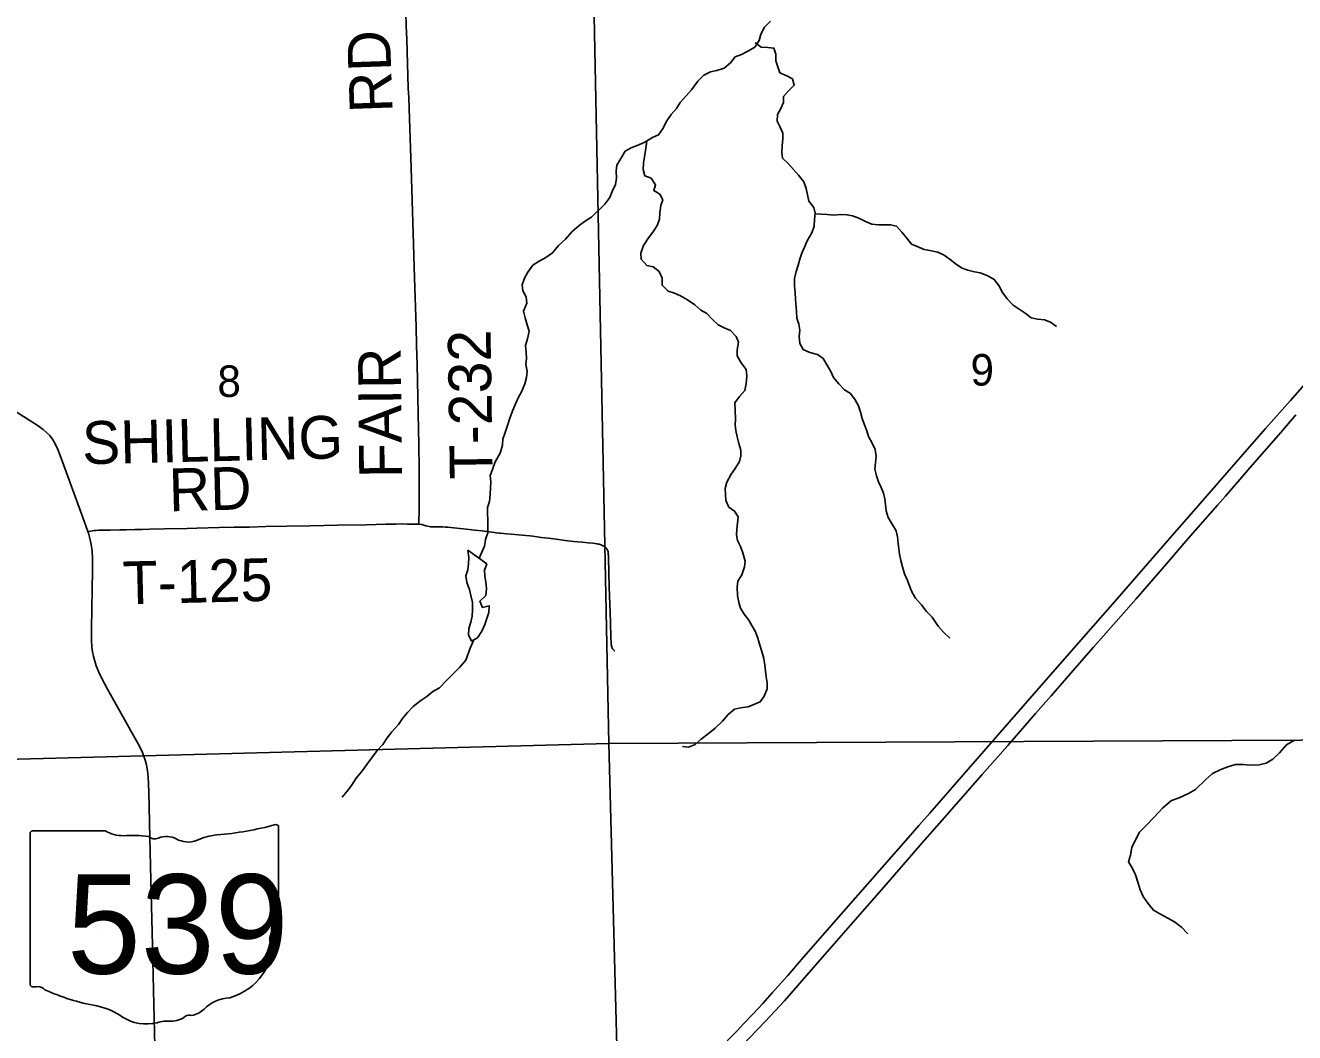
# Model space of a CAD drawing. Extents: x 1985906 to 2360102, y 891258 to 1222054.
# Drawn here: x 2082381 to 2091272, y 1076422 to 1083479 of the extents above; entities that cross this region are included whole.
import ezdxf

# ---------------------------------------------------------------- set-up
doc = ezdxf.new("R2010")
doc.units = 0
for name, color, linetype in [('GM_X_Interstate_Route', 7, 'Continuous'), ('GM_X_Minor_Lake', 7, 'Continuous'), ('GM_X_Minor_River', 7, 'Continuous'), ('GM_X_Section', 7, 'Continuous'), ('GM_X_Section_Text', 7, 'Continuous'), ('GM_X_State_Location', 7, 'Continuous'), ('GM_X_State_Route', 7, 'Continuous'), ('GM_X_State_Shield', 7, 'Continuous'), ('GM_X_Township_Road', 7, 'Continuous'), ('GM_X_Township_Road_Text', 7, 'Continuous')]:
    doc.layers.add(name, color=color, linetype=linetype)

msp = doc.modelspace()

# ---------------------------------------------------------------- linework, layer by layer
at = {"layer": 'GM_X_Interstate_Route'}
for points in [[(2087297.9, 1076364.5), (2087366.7, 1076435.1), (2087411.7, 1076482.9), (2087479.3, 1076554.5), (2087546, 1076627.1), (2087612.7, 1076699.7), (2087721.7, 1076822.6), (2087818.6, 1076934.1), (2088012.6, 1077156.8), (2088380.3, 1077576.6), (2088564.5, 1077786.2), (2088640.2, 1077872.5), (2088716.1, 1077958.8), (2088953.4, 1078231), (2089385.7, 1078725.2), (2089677.2, 1079059), (2090012, 1079442), (2090368, 1079850.3), (2090594.6, 1080110), (2090798.8, 1080345.7), (2091068.3, 1080655), (2091242.7, 1080851.2), (2091620.6, 1081284)], [(2087405.3, 1076333.4), (2087565.9, 1076501.9), (2087698, 1076645.2), (2087838.7, 1076806.6), (2087964.6, 1076949.9), (2088193.9, 1077213), (2088378, 1077423.1), (2088559.6, 1077632.3), (2088630.8, 1077714.8), (2088820.1, 1077930.2), (2089083.3, 1078229.7), (2089262.2, 1078433.7), (2089457.6, 1078656.9), (2089566.2, 1078781), (2089673.9, 1078906.1), (2089751.2, 1078993.8), (2089811.1, 1079065), (2089863.2, 1079123.1), (2090162.8, 1079462.4), (2090374.8, 1079707.5), (2090527.7, 1079884.6), (2090731.8, 1080118.1), (2090787.4, 1080179.8), (2090957.6, 1080378.6), (2091174.8, 1080626.1), (2091281.6, 1080749.4)]]:
    msp.add_lwpolyline(points, dxfattribs=at)
at = {"layer": 'GM_X_Minor_Lake'}
msp.add_line((2085614.6, 1079706.2), (2085481.4, 1079802.4), dxfattribs=at)
msp.add_lwpolyline([(2085481.4, 1079802.4), (2085486.7, 1079750.1), (2085484.1, 1079705.9), (2085479.4, 1079663.8), (2085466.8, 1079621.8), (2085474.2, 1079575.5), (2085491.5, 1079527.1), (2085501, 1079484.8), (2085512.3, 1079436.4), (2085513.6, 1079384.2), (2085510.9, 1079340.1), (2085500.3, 1079298), (2085487.6, 1079254), (2085484.9, 1079207.9), (2085506.4, 1079165.4), (2085548.9, 1079188.9), (2085577.7, 1079234.8), (2085598.5, 1079280.7), (2085613.1, 1079322.6), (2085627.8, 1079366.6), (2085630.5, 1079412.8), (2085584.1, 1079401.3), (2085564.7, 1079445.8), (2085607.4, 1079485.4), (2085612.1, 1079533.5), (2085606.7, 1079577.8), (2085599.3, 1079620), (2085597.9, 1079662.2), (2085614.6, 1079706.2)], dxfattribs=at)
at = {"layer": 'GM_X_Minor_River'}
for points in [[(2087601.2, 1083509.3), (2087558.4, 1083465.7), (2087533.6, 1083417.8), (2087520.9, 1083373.8), (2087490.1, 1083326), (2087445.6, 1083300.5), (2087397, 1083275), (2087352.6, 1083257.6), (2087319.9, 1083215.8), (2087275.2, 1083180.3), (2087224.7, 1083162.9), (2087180.4, 1083153.4), (2087133.9, 1083130), (2087091.1, 1083088.4), (2087048, 1083026.7), (2087009.3, 1082985), (2086968.4, 1082939.4), (2086941.7, 1082895.6), (2086904.9, 1082853.9), (2086870.1, 1082802.1), (2086849.4, 1082758.2), (2086816.6, 1082712.5), (2086774.1, 1082693), (2086715.4, 1082657.6), (2086666.9, 1082638.2), (2086624.5, 1082620.7), (2086581.9, 1082597.2), (2086551.1, 1082547.4), (2086524.3, 1082499.5), (2086519.7, 1082457.4), (2086521, 1082409.2), (2086514.3, 1082365.1), (2086491.5, 1082315.2), (2086474.9, 1082273.3), (2086440, 1082225.5), (2086346.3, 1082134.4), (2086303.8, 1082108.9), (2086261.2, 1082077.3), (2086212.4, 1082035.8), (2086165.4, 1081980.2), (2086116.6, 1081936.7), (2086073.6, 1081885), (2086027, 1081853.5), (2085980.4, 1081828), (2085935.8, 1081798.5), (2085901, 1081750.8), (2085876.3, 1081706.9), (2085861.6, 1081660.9), (2085865, 1081618.7), (2085888.5, 1081576.2), (2085893.9, 1081532), (2085871, 1081476), (2085882.3, 1081429.7), (2085895.7, 1081381.3), (2085909.1, 1081336.9), (2085898.3, 1081282.9), (2085883.6, 1081236.9), (2085888.9, 1081188.6), (2085892.3, 1081144.4), (2085887.7, 1081102.3), (2085895.1, 1081056), (2085892.4, 1081011.8), (2085879.7, 1080967.8), (2085856.8, 1080911.9), (2085834.1, 1080870), (2085813.5, 1080828.1), (2085796.7, 1080782.2), (2085773.8, 1080726.2), (2085759.1, 1080676.2), (2085742.3, 1080626.3), (2085725.6, 1080580.3), (2085722.9, 1080538.2), (2085708.1, 1080482.1), (2085673, 1080420.3), (2085652.2, 1080366.4), (2085637.5, 1080324.4), (2085640.9, 1080280.2), (2085640.3, 1080238), (2085637.7, 1080193.9), (2085632.9, 1080143.7), (2085618.3, 1080101.8), (2085617.7, 1080059.6), (2085621, 1080015.4), (2085620.4, 1079969.2), (2085619.7, 1079923), (2085605, 1079877), (2085598.3, 1079830.9), (2085558.7, 1079746.5)], [(2087506.1, 1083350.7), (2087494.6, 1083356.1), (2087536.3, 1083325.4), (2087582.5, 1083324.8), (2087624.6, 1083320.2), (2087638.1, 1083277.8), (2087637.4, 1083231.6), (2087652.9, 1083189.3), (2087666.3, 1083146.9), (2087714.2, 1083126.2), (2087754.1, 1083103.6), (2087767.5, 1083061.2), (2087726.8, 1083021.6), (2087692.1, 1082981.9), (2087691.4, 1082937.7), (2087672.8, 1082897.8), (2087650.1, 1082853.9), (2087647.4, 1082807.8), (2087668.9, 1082765.3), (2087686.3, 1082722.9), (2087687.7, 1082680.7), (2087683.1, 1082636.6), (2087680.4, 1082588.4), (2087685.8, 1082548.2), (2087725.5, 1082511.5), (2087796.6, 1082430.2), (2087834.1, 1082383.5), (2087851.5, 1082335.1), (2087858.9, 1082290.8), (2087870.3, 1082248.5), (2087903.8, 1082203.8), (2087913.3, 1082163.6), (2087908.6, 1082119.4), (2087906, 1082073.3), (2087889.2, 1082025.3), (2087858.3, 1081969.5), (2087839.6, 1081925.6), (2087820.9, 1081883.6), (2087806.2, 1081841.7), (2087793.6, 1081799.6), (2087780.9, 1081755.6), (2087768.1, 1081705.6), (2087769.4, 1081653.4), (2087772.8, 1081607.1), (2087776.1, 1081558.9), (2087782.9, 1081474.5), (2087786.3, 1081428.2), (2087799.7, 1081385.9), (2087805.1, 1081343.6), (2087800.5, 1081299.5), (2087805.8, 1081251.2), (2087829.3, 1081208.8), (2087877.2, 1081188), (2087929.2, 1081173.3), (2087969, 1081144.6), (2088000.4, 1081094), (2088023.9, 1081053.5), (2088041.4, 1081011.1), (2088078.9, 1080968.4), (2088118.5, 1080925.7), (2088160.3, 1080899), (2088193.8, 1080856.4), (2088217.3, 1080813.9), (2088230.7, 1080769.6), (2088242.1, 1080725.2), (2088259.5, 1080680.8), (2088275, 1080638.4), (2088286.5, 1080598.1), (2088313.9, 1080551.6), (2088333.4, 1080507.1), (2088340.7, 1080460.8), (2088336.1, 1080414.7), (2088331.4, 1080370.6), (2088342.8, 1080322.2), (2088358.3, 1080281.9), (2088375.8, 1080241.5), (2088391.3, 1080201.1), (2088400.7, 1080160.8), (2088406.2, 1080120.6), (2088411.6, 1080078.3), (2088425, 1080031.9), (2088452.4, 1079985.4), (2088481.8, 1079936.8), (2088489.3, 1079894.5), (2088494.6, 1079848.3), (2088503.6, 1079773.8), (2088513, 1079729.5), (2088524.4, 1079685.2), (2088539.8, 1079636.8), (2088561.2, 1079590.3), (2088576.7, 1079545.9), (2088592.1, 1079505.6), (2088615.7, 1079465.1), (2088659.2, 1079420.3), (2088694.7, 1079371.6), (2088734.3, 1079332.9), (2088775.5, 1079270.1), (2088813.1, 1079227.5), (2088856.7, 1079184.7)], [(2086733.5, 1082668.5), (2086724.6, 1082603.3), (2086718, 1082559.2), (2086711.3, 1082513.1), (2086708.6, 1082468.9), (2086720, 1082424.6), (2086764, 1082407.9), (2086795.5, 1082361.3), (2086782.8, 1082321.3), (2086824.7, 1082296.7), (2086846.2, 1082256.2), (2086833.5, 1082216.2), (2086824.8, 1082166.1), (2086822.1, 1082122), (2086809.5, 1082082), (2086782.8, 1082040.2), (2086745.9, 1081990.5), (2086711, 1081936.7), (2086692.2, 1081882.7), (2086693.6, 1081840.5), (2086735.1, 1081795.8), (2086779.2, 1081787.2), (2086820.9, 1081754.5), (2086842.3, 1081708), (2086841.6, 1081657.8), (2086883.2, 1081617.1), (2086929.2, 1081602.4), (2086969.1, 1081583.8), (2087018.9, 1081555), (2087070.6, 1081522.2), (2087112.2, 1081483.5), (2087154.1, 1081460.8), (2087193.6, 1081418.1), (2087233.3, 1081381.4), (2087275.1, 1081358.8), (2087321.1, 1081342.1), (2087360.6, 1081299.4), (2087376.1, 1081259), (2087367.4, 1081206.9), (2087366.7, 1081162.8), (2087396.1, 1081114.1), (2087429.6, 1081067.5), (2087435, 1081023.3), (2087430.2, 1080969.1), (2087421.5, 1080921), (2087384.7, 1080879.3), (2087352, 1080835.6), (2087353.2, 1080783.4), (2087354.4, 1080721.1), (2087353.8, 1080680.9), (2087357.2, 1080640.7), (2087366.6, 1080596.4), (2087378, 1080550.1), (2087393.4, 1080503.7), (2087392.8, 1080463.5), (2087384.2, 1080423.5), (2087353.4, 1080373.7), (2087324.7, 1080333.9), (2087293.8, 1080278.1), (2087283.1, 1080234.1), (2087284.5, 1080191.9), (2087287.9, 1080149.6), (2087309.3, 1080103.2), (2087349.1, 1080076.5), (2087374.6, 1080036), (2087370, 1079991.9), (2087365.4, 1079949.8), (2087362.8, 1079909.7), (2087370.2, 1079869.4), (2087391.7, 1079826.9), (2087407.2, 1079784.6), (2087422.4, 1079726.1), (2087417.8, 1079686), (2087398.9, 1079630), (2087372.2, 1079584.2), (2087367.6, 1079542.1), (2087370.7, 1079483.8), (2087378.1, 1079435.5), (2087389.5, 1079395.2), (2087415.1, 1079354.7), (2087448.6, 1079312.1), (2087472.1, 1079269.6), (2087495.6, 1079229.1), (2087511.1, 1079184.7), (2087526.4, 1079136.3), (2087539.8, 1079091.9), (2087553.2, 1079043.6), (2087560.6, 1078997.3), (2087566, 1078955), (2087569.4, 1078914.8), (2087576.9, 1078872.6), (2087576.3, 1078830.4), (2087557.5, 1078780.4), (2087528.8, 1078738.7), (2087484.3, 1078721.2), (2087443.9, 1078703.6), (2087391.6, 1078698.3), (2087349.3, 1078688.9), (2087304.6, 1078651.3), (2087263.7, 1078603.6), (2087212.8, 1078554.1)], [(2087912.8, 1082158.5), (2087997.5, 1082154.4), (2088043.6, 1082149.7), (2088089.9, 1082153.1), (2088136.1, 1082152.5), (2088176.1, 1082143.9), (2088220.1, 1082129.3), (2088265.9, 1082104.6), (2088309.8, 1082085.9), (2088358, 1082081.2), (2088400.2, 1082082.7), (2088442.3, 1082082.1), (2088484.4, 1082071.5), (2088521.9, 1082030.8), (2088555.5, 1081988.2), (2088589, 1081945.6), (2088628.9, 1081929), (2088676.8, 1081908.3), (2088716.9, 1081901.7), (2088773, 1081890.9), (2088816.9, 1081870.2), (2088858.6, 1081839.6), (2088904.3, 1081802.8), (2088944.1, 1081778.1), (2088984.1, 1081763.6), (2089030.1, 1081752.9), (2089070.1, 1081744.3), (2089122.1, 1081723.5), (2089167.9, 1081698.8), (2089201.4, 1081656.2), (2089226.8, 1081607.7), (2089258.3, 1081563.1), (2089299.9, 1081518.3), (2089343.7, 1081491.6), (2089385.4, 1081462.9), (2089427.1, 1081430.2), (2089471.2, 1081419.6), (2089519.3, 1081414.9), (2089563.3, 1081400.3), (2089605, 1081369.6)], [(2085522.6, 1079174.3), (2085495.7, 1079115.4), (2085466.3, 1079031.4), (2085421.4, 1078979.8), (2085370.5, 1078928.3), (2085329.7, 1078886.6), (2085282.8, 1078837.1), (2085236.2, 1078811.6), (2085193.6, 1078778), (2085151, 1078748.5), (2085098.2, 1078707), (2085057.4, 1078665.4), (2085022.7, 1078623.7), (2084993.9, 1078579.9), (2084947, 1078530.3), (2084916.3, 1078488.5), (2084885.5, 1078440.7), (2084844.7, 1078399.1), (2084811.9, 1078353.4), (2084773, 1078299.7), (2084736.1, 1078250), (2084697.3, 1078204.3), (2084664.5, 1078154.5), (2084635.8, 1078112.7), (2084599, 1078071.1)], [(2087212.8, 1078554.1), (2087164, 1078514.6), (2087115.3, 1078477.1), (2087072.6, 1078441.6), (2087026.1, 1078422.1), (2086984, 1078426.7)], [(2091272.5, 1078471.4), (2091215.8, 1078438.1), (2091166.8, 1078382.5), (2091120, 1078337), (2091073.4, 1078309.5), (2091023, 1078298.1), (2090962.8, 1078296.9), (2090912.6, 1078301.6), (2090858.4, 1078300.3), (2090803.9, 1078285), (2090755.4, 1078265.6), (2090696.8, 1078238.2), (2090650, 1078194.7), (2090578.7, 1078125.3), (2090528.1, 1078097.9), (2090463.4, 1078066.6), (2090410.9, 1078047.3), (2090349.9, 1077997.9), (2090288.7, 1077930.4), (2090231.6, 1077873), (2090184.8, 1077825.4), (2090155.8, 1077767.6), (2090133, 1077719.7), (2090122.2, 1077665.6), (2090109.5, 1077619.6), (2090137, 1077573), (2090158.4, 1077526.6), (2090175.6, 1077470.1), (2090191, 1077421.7), (2090212.4, 1077375.2), (2090243.9, 1077328.6), (2090283.4, 1077279.9), (2090333.2, 1077251.1), (2090385, 1077224.3), (2090430.8, 1077197.6), (2090480.5, 1077160.8), (2090524, 1077114)]]:
    msp.add_lwpolyline(points, dxfattribs=at)
at = {"layer": 'GM_X_Section'}
for points in [[(2081121.8, 1083685.8), (2086360.8, 1083775.4), (2086468.8, 1078446.5), (2081270.1, 1078309.1)], [(2086360.8, 1083775.4), (2091710.1, 1083829.5), (2091802.2, 1078474.5), (2086468.8, 1078446.5)], [(2081270.1, 1078309.1), (2086468.8, 1078446.5), (2086608.7, 1073143.9), (2081360.2, 1072978.2)], [(2086468.8, 1078446.5), (2091802.2, 1078474.5), (2091912.4, 1073091.6), (2089304.3, 1073183), (2086608.7, 1073143.9)]]:
    msp.add_lwpolyline(points, close=True, dxfattribs=at)
at = {"layer": 'GM_X_State_Route'}
msp.add_lwpolyline([(2083288.9, 1076327.5), (2083279.6, 1076719.5), (2083270.3, 1077031.9), (2083260, 1077492.2), (2083252.6, 1077787.8), (2083246.1, 1078110.5), (2083241.8, 1078210.8), (2083236, 1078259.3), (2083226.4, 1078307.1), (2083217.5, 1078338.3), (2083200.4, 1078384), (2083179.8, 1078428.4), (2083141.4, 1078499.7), (2082955.6, 1078829.3), (2082916, 1078902), (2082895.4, 1078947.9), (2082877.8, 1078992.8), (2082866.5, 1079024.6), (2082857.1, 1079057.3), (2082850.6, 1079089.1), (2082846.9, 1079122.8), (2082844, 1079173.3), (2082844.4, 1079253.3), (2082851.6, 1079663.7), (2082851.1, 1079745.5), (2082848.4, 1079794.3), (2082842.1, 1079842.7), (2082835.5, 1079874.5), (2082822.2, 1079921.5), (2082818.3, 1079932.2), (2082782.4, 1080031.2), (2082631.9, 1080446.6), (2082608.5, 1080506.9), (2082587.7, 1080551), (2082571.4, 1080579), (2082562.1, 1080592.2), (2082552.1, 1080604.7), (2082529.8, 1080627.8), (2082505, 1080648.6), (2082462.6, 1080678.6), (2082394.3, 1080721.6), (2082035.1, 1080948.1)], dxfattribs=at)
at = {"layer": 'GM_X_State_Shield'}
for p, q in [((2082414.7, 1077817.2), (2082414.7, 1076760.6)), ((2082941.4, 1077835.4), (2082431.8, 1077835.4)), ((2084154.9, 1077308.8), (2084154.9, 1077861.6)), ((2084154.7, 1077309), (2084154.9, 1077308.8))]:
    msp.add_line(p, q, dxfattribs=at)
for centre, major_axis, start_param, end_param in [((2082434.6, 1077819.5), (20.2, 0), 1.712693, 3.28349), ((2083062.8, 1077958.1), (195.5, 0), 4.042523, 4.731795), ((2083535, 1079275.9), (1845.5, 0), 4.814394, 5.042369), ((2084135.6, 1077863.9), (19.4, 0), 6.141152, 7.989035), ((2083127.6, 1077242.2), (702, 0), 1.404758, 1.657858), ((2083287, 1077824.9), (56.4, 0), 3.836095, 5.185415), ((2083369.8, 1077702.8), (117.3, 0), 0.950623, 2.079405), ((2083521.2, 1077870.3), (141.1, 0), 4.081561, 5.145723), ((2083770.4, 1077512.7), (371.3, 0), 1.699011, 2.107814), ((2084150.4, 1077268.3), (30, 0), 1.883978, 3.671073), ((2084134.2, 1077306.7), (20.7, 0), 5.05454, 6.418171), ((2083959.7, 1077198.4), (180, 0), 5.934695, 6.695948), ((2084224.3, 1077077.5), (130.9, 0), 2.387724, 3.262537), ((2083638.4, 1077007.2), (461.6, 0), 5.101752, 6.440018), ((2082434.8, 1076758.3), (20.3, 0), 3.00124, 4.508301), ((2082437.9, 1076866.4), (155.2, 0), 4.665946, 4.897461), ((2082469.6, 1076699.6), (56, 0), 0.519207, 1.627899), ((2083176.2, 1077649), (1332.7, 0), 4.195997, 4.488961), ((2083833, 1076463.9), (252.8, 0), 1.647645, 2.488434), ((2082778.9, 1076285.9), (417, 0), 0.823519, 1.323587), ((2083512.7, 1076658.2), (149.1, 0), 4.937069, 5.64225), ((2083229.9, 1076694.4), (264.6, 0), 4.026481, 4.996735), ((2083382.8, 1076329.1), (217.4, 0), 1.495662, 1.94098), ((2083402.1, 1076615.2), (141, 0), 4.691044, 5.507374), ((2083529.6, 1076512.9), (39.7, 0), 1.147584, 2.315152)]:
    msp.add_ellipse(centre, major_axis=major_axis, ratio=0.8, start_param=start_param, end_param=end_param, dxfattribs=at)
at = {"layer": 'GM_X_Township_Road'}
for points in [[(2085121, 1081236.5), (2085117.6, 1081365.9), (2085115.5, 1081434.6), (2085107.6, 1081710.6), (2085097.6, 1082022.2), (2085082.9, 1082481.2), (2085070.7, 1082825.5), (2085066, 1082971.8), (2085063.1, 1083038.6), (2085052.3, 1083382.8), (2085049.3, 1083473.2), (2085045.1, 1083571.8), (2085041.3, 1083663.8), (2085038.8, 1083718.9)], [(2085135.3, 1079984.4), (2085136.4, 1080003.3), (2085137.6, 1080029.5), (2085138.7, 1080054.9), (2085139.4, 1080080), (2085140.1, 1080144.2), (2085140.4, 1080267.5), (2085140.4, 1080314.6), (2085139.4, 1080375.5), (2085138.7, 1080432), (2085137.8, 1080479.7), (2085136.3, 1080545.2), (2085134.6, 1080648.1), (2085129.8, 1080874.4), (2085124.5, 1081104), (2085121, 1081236.5)], [(2082818.3, 1079932.2), (2082839.5, 1079935.6), (2082862.4, 1079939.4), (2082877.8, 1079941.1), (2082890.4, 1079941.8), (2082907.8, 1079942), (2082934.2, 1079942.5), (2082975.6, 1079942.9), (2083042.6, 1079944.1), (2083087.7, 1079944.9), (2083146.9, 1079946), (2083200.2, 1079947.3), (2083249.5, 1079948.5), (2083354.8, 1079950.8), (2083515.2, 1079954.3), (2083580.9, 1079955.7), (2083738.2, 1079960), (2083843.8, 1079962.9), (2083949.8, 1079964.5), (2084065.8, 1079966.9), (2084212.5, 1079969.3), (2084377, 1079973.3), (2084567.5, 1079976.7), (2084770.6, 1079980.8), (2084905.3, 1079983.7), (2084938.8, 1079984.5), (2084975.4, 1079985.1), (2085017.5, 1079985.7), (2085057.2, 1079985.4), (2085097.9, 1079985.2), (2085114.3, 1079985.2), (2085135.3, 1079984.4)], [(2085135.3, 1079984.4), (2085144.7, 1079983.4), (2085152.6, 1079982.6), (2085159.7, 1079980.9), (2085173.2, 1079977.9), (2085187.3, 1079973.6), (2085200.8, 1079969.6), (2085210.2, 1079967.4), (2085219.9, 1079965.7), (2085225.7, 1079965.2), (2085232.3, 1079965.2), (2085240.6, 1079965.4), (2085249.5, 1079966.1), (2085261.9, 1079966.5), (2085274, 1079966.3), (2085289.8, 1079966), (2085304.2, 1079965.2), (2085321.3, 1079964), (2085340.9, 1079962.4), (2085360.5, 1079961), (2085403.3, 1079956.9), (2085450.1, 1079951.4), (2085526.9, 1079943), (2085580.2, 1079936.7), (2085663.9, 1079925.9), (2085696.5, 1079921.7), (2085709.5, 1079920.3), (2085729.4, 1079918.7), (2085751.5, 1079916.7), (2085784.6, 1079913.9), (2085860.4, 1079907.9), (2085887.4, 1079905.1), (2085915.6, 1079902), (2085936.9, 1079899.3), (2085966.7, 1079895.7), (2085993.8, 1079892.1), (2086045.2, 1079885.5), (2086099.6, 1079878.8), (2086162.3, 1079870.8), (2086220.6, 1079864.1), (2086282, 1079857.8), (2086323.7, 1079853.9), (2086355.5, 1079850.6), (2086373.3, 1079848.3), (2086385.6, 1079846.5), (2086393.4, 1079844.9), (2086399.8, 1079843.5), (2086407, 1079841.3), (2086413.7, 1079839.2), (2086419.7, 1079836.9), (2086427, 1079833.7), (2086432.7, 1079830.5), (2086437.8, 1079827.4), (2086444.3, 1079822.3), (2086447.7, 1079819.2), (2086451.4, 1079814.9), (2086454.2, 1079811.4), (2086456.7, 1079807.1), (2086459, 1079802.1), (2086460.6, 1079798.2), (2086462.5, 1079791.3), (2086463.6, 1079783.9), (2086464.6, 1079775.1), (2086465.1, 1079767.1), (2086466.1, 1079747.6), (2086471.6, 1079546.3), (2086479.3, 1079300.3), (2086483, 1079187.9), (2086484.2, 1079156.1), (2086484.9, 1079145.8), (2086485.4, 1079140.6), (2086486.4, 1079133.7), (2086487.7, 1079128.8), (2086489.7, 1079122.8), (2086492, 1079116.8), (2086494.7, 1079111.2), (2086497.6, 1079106.6), (2086500, 1079103.5), (2086502.1, 1079101.3), (2086505.2, 1079098.6), (2086507.8, 1079096.9), (2086511.3, 1079095.4)]]:
    msp.add_lwpolyline(points, dxfattribs=at)

# ---------------------------------------------------------------- texts
at = {"layer": 'GM_X_Section_Text'}
for s, p in [('8', (2083726.2, 1080875.9)), ('9', (2089001.8, 1080955.1))]:
    msp.add_text(s, height=221, rotation=0.00001, dxfattribs=at).set_placement(p)
at = {"layer": 'GM_X_State_Location'}
for s in ['s', 'r']:
    msp.add_text(s, height=1, dxfattribs=at).set_placement((2083265.2, 1077218.6))
msp.add_text('539', height=1, rotation=0.00001, dxfattribs=at).set_placement((2082912.2, 1077145.9))
at = {"layer": 'GM_X_State_Shield'}
msp.add_text('539', height=696.1, dxfattribs=at).set_placement((2082672, 1076835.1))
at = {"layer": 'GM_X_Township_Road_Text'}
for s, rotation, p in [('RD', 91.9942, (2084954.1, 1082871.1)), ('T-232', 90.83614, (2085654.9, 1080300.3)), ('FAIR', 90.59113, (2085019.9, 1080308.8)), ('SHILLING', 1.32185, (2082781.2, 1080404)), ('RD', 1.47759, (2083389.2, 1080074.1)), ('T-125', 1.39084, (2083066, 1079422.2))]:
    msp.add_text(s, height=300, rotation=rotation, dxfattribs=at).set_placement(p)

doc.saveas('drawing.dxf')
